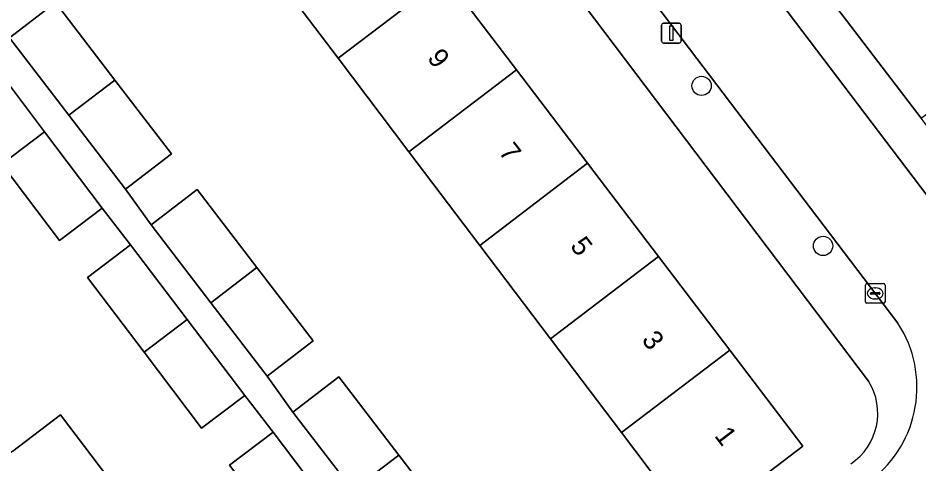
# Model space of a CAD drawing. Extents: x 160030 to 160839, y 385325 to 386450.
# Drawn here: x 160290.28 to 160336.03, y 385796.05 to 385818.69 of the extents above; entities that cross this region are included whole.
import ezdxf

# ---------------------------------------------------------------- set-up
doc = ezdxf.new("R2010")
doc.units = 0
for name, color, linetype in [('IMGEO_Boom', 7, 'Continuous'), ('IMGEO_Erf', 7, 'Continuous'), ('IMGEO_Groenvoorziening', 7, 'Continuous'), ('IMGEO_Kolk', 7, 'Continuous'), ('IMGEO_Lichtmast', 7, 'Continuous'), ('IMGEO_Pand', 7, 'Continuous'), ('IMGEO_Pand_nummerreeks', 7, 'Continuous'), ('IMGEO_Parkeervlak_open', 7, 'Continuous'), ('IMGEO_Rijbaan_lokaal_open', 7, 'Continuous'), ('IMGEO_Voetpad_open', 7, 'Continuous')]:
    doc.layers.add(name, color=color, linetype=linetype)

msp = doc.modelspace()

# ---------------------------------------------------------------- linework, layer by layer
at = {"layer": 'IMGEO_Boom'}
for centre in [(160324.991, 385815.245), (160331.161, 385807.123)]:
    msp.add_circle(centre, 0.489, dxfattribs=at)
at = {"layer": 'IMGEO_Erf'}
for points in [[(160302.585, 385841.09), (160301.695, 385840.441), (160299.39, 385843.472), (160296.787, 385846.896), (160293.838, 385844.652), (160297.555, 385839.767), (160301.163, 385835.026), (160304.771, 385830.284), (160308.379, 385825.543), (160311.987, 385820.801), (160315.595, 385816.06), (160319.203, 385811.318), (160322.811, 385806.577), (160326.419, 385801.836), (160330.134, 385796.954), (160325.136, 385793.154)], [(160333.469, 385800.262), (160302.585, 385841.09)], [(160324.618, 385792.76), (160321.6, 385796.747), (160320.917, 385797.65), (160317.32, 385802.399), (160313.724, 385807.15), (160310.127, 385811.9), (160306.531, 385816.65), (160302.935, 385821.4)], [(160289.842, 385817.685), (160292.178, 385819.479), (160295.203, 385815.538), (160298.072, 385811.801), (160295.736, 385810.007), (160297.034, 385808.185), (160299.37, 385809.979), (160302.41, 385806.018), (160305.264, 385802.301), (160302.928, 385800.507), (160304.227, 385798.684), (160306.563, 385800.478), (160309.618, 385796.499), (160312.457, 385792.8)], [(160290.009, 385796.711), (160292.436, 385798.553), (160296.049, 385793.792), (160293.628, 385791.954), (160297.247, 385787.197), (160300.866, 385782.439), (160303.215, 385784.226), (160307.015, 385779.23), (160310.207, 385781.876), (160306.509, 385786.777), (160309.757, 385789.228), (160309.03, 385790.014), (160306.82, 385788.341), (160303.906, 385792.19), (160301.025, 385795.995), (160303.235, 385797.668), (160301.792, 385799.528), (160299.604, 385797.872), (160296.683, 385801.73), (160293.809, 385805.526), (160295.997, 385807.182), (160294.555, 385809.042), (160292.389, 385807.402), (160289.46, 385811.27)]]:
    msp.add_lwpolyline(points, dxfattribs=at)
msp.add_arc((160330.85, 385798.623), 3.09, 303.7366, 32.046, dxfattribs=at)
at = {"layer": 'IMGEO_Groenvoorziening'}
msp.add_lwpolyline([(160340.379, 385827.87), (160330.818, 385820.592), (160336.136, 385813.601), (160337.195, 385814.406), (160337.554, 385813.934), (160339.814, 385810.964), (160348.315, 385817.419)], close=True, dxfattribs=at)
at = {"layer": 'IMGEO_Kolk'}
for p, q in [((160333.384, 385805.211), (160334.236, 385805.211)), ((160333.309, 385804.285), (160333.309, 385805.137)), ((160333.568, 385804.705), (160333.568, 385804.717)), ((160333.611, 385804.754), (160334.009, 385804.754)), ((160333.797, 385804.991), (160333.822, 385804.991)), ((160334.052, 385804.717), (160334.052, 385804.705)), ((160334.31, 385805.137), (160334.31, 385804.285)), ((160334.006, 385804.668), (160333.608, 385804.668)), ((160333.82, 385804.431), (160333.795, 385804.431)), ((160334.236, 385804.211), (160333.384, 385804.211))]:
    msp.add_line(p, q, dxfattribs=at)
for points in [[(160333.384, 385805.211), (160334.236, 385805.211)], [(160333.309, 385804.285), (160333.309, 385805.137)], [(160334.31, 385805.137), (160334.31, 385804.285)], [(160334.236, 385804.211), (160333.384, 385804.211)]]:
    msp.add_lwpolyline(points, dxfattribs=at)
for centre, radius, start, end in [((160333.386, 385805.135), 0.0765, 91.552, 178.448), ((160333.386, 385805.135), 0.0765, 91.552, 178.448), ((160334.234, 385805.135), 0.0765, 1.552, 88.448), ((160334.234, 385805.135), 0.0765, 1.552, 88.448), ((160333.608, 385804.714), 0.0403, 85.8775, 175.7526), ((160334.013, 385804.716), 0.0386, 1.7309, 96.639), ((160333.386, 385804.287), 0.0765, 181.552, 268.448), ((160333.386, 385804.287), 0.0765, 181.552, 268.448), ((160333.605, 385804.704), 0.0366, 178.938, 274.7102), ((160334.009, 385804.711), 0.043, 264.8664, 352.4533), ((160334.234, 385804.287), 0.0765, 271.552, 358.448), ((160334.234, 385804.287), 0.0765, 271.552, 358.448)]:
    msp.add_arc(centre, radius, start, end, dxfattribs=at)
for centre, major_axis, ratio, start_param, end_param in [((160333.796, 385804.711), (-0.387, 0.002), 0.722429, 4.712389, 7.853982), ((160333.821, 385804.711), (-0.39, 0.002), 0.717154, 1.570796, 4.712389)]:
    msp.add_ellipse(centre, major_axis=major_axis, ratio=ratio, start_param=start_param, end_param=end_param, dxfattribs=at)
at = {"layer": 'IMGEO_Lichtmast'}
for p, q in [((160322.957, 385817.522), (160322.957, 385818.322)), ((160322.957, 385818.322), (160322.957, 385817.522)), ((160323.057, 385818.422), (160323.847, 385818.422)), ((160323.847, 385818.422), (160323.057, 385818.422)), ((160323.947, 385818.322), (160323.947, 385817.522)), ((160323.947, 385817.522), (160323.947, 385818.322)), ((160323.847, 385817.422), (160323.057, 385817.422)), ((160323.057, 385817.422), (160323.847, 385817.422))]:
    msp.add_line(p, q, dxfattribs=at)
msp.add_lwpolyline([(160323.377, 385818.297), (160323.527, 385818.297), (160323.527, 385817.547), (160323.377, 385817.547), (160323.377, 385818.297)], dxfattribs=at)
for centre, start, end in [((160323.057, 385818.322), 90, 180), ((160323.057, 385818.322), 90, 180), ((160323.847, 385818.322), 0, 90), ((160323.847, 385818.322), 360, 90), ((160323.057, 385817.522), 180, 270), ((160323.057, 385817.522), 180, 270), ((160323.847, 385817.522), 270, 0), ((160323.847, 385817.522), 270, 0)]:
    msp.add_arc(centre, 0.1, start, end, dxfattribs=at)
at = {"layer": 'IMGEO_Pand'}
for points in [[(160302.935, 385821.4), (160306.531, 385816.65), (160311.987, 385820.801), (160308.379, 385825.543)], [(160306.531, 385816.65), (160310.127, 385811.9), (160315.595, 385816.06), (160311.987, 385820.801)], [(160295.203, 385815.538), (160292.178, 385819.479), (160289.842, 385817.685), (160292.859, 385813.755)], [(160288.76, 385816.696), (160286.594, 385815.056), (160289.46, 385811.27), (160291.626, 385812.91)], [(160319.203, 385811.318), (160315.595, 385816.06), (160310.127, 385811.9), (160313.724, 385807.15)], [(160292.859, 385813.755), (160295.736, 385810.007), (160298.072, 385811.801), (160295.203, 385815.538)], [(160291.626, 385812.91), (160289.46, 385811.27), (160292.389, 385807.402), (160294.555, 385809.042)], [(160313.724, 385807.15), (160317.32, 385802.399), (160322.811, 385806.577), (160319.203, 385811.318)], [(160302.41, 385806.018), (160299.37, 385809.979), (160297.034, 385808.185), (160300.067, 385804.235)], [(160295.997, 385807.182), (160293.809, 385805.526), (160296.683, 385801.73), (160298.871, 385803.386)], [(160317.32, 385802.399), (160320.917, 385797.65), (160326.419, 385801.836), (160322.811, 385806.577)], [(160300.067, 385804.235), (160302.928, 385800.507), (160305.264, 385802.301), (160302.41, 385806.018)], [(160298.871, 385803.386), (160296.683, 385801.73), (160299.604, 385797.872), (160301.792, 385799.528)], [(160325.136, 385793.154), (160330.134, 385796.954), (160326.419, 385801.836), (160320.917, 385797.65), (160321.6, 385796.747), (160324.618, 385792.76)], [(160309.618, 385796.499), (160306.563, 385800.478), (160304.227, 385798.684), (160307.274, 385794.715)], [(160293.628, 385791.954), (160296.049, 385793.792), (160292.436, 385798.553), (160290.009, 385796.711), (160283.557, 385791.815), (160287.176, 385787.057)], [(160303.235, 385797.668), (160301.025, 385795.995), (160303.906, 385792.19), (160306.116, 385793.863)], [(160307.274, 385794.715), (160310.121, 385791.006), (160312.457, 385792.8), (160309.618, 385796.499)]]:
    msp.add_lwpolyline(points, close=True, dxfattribs=at)
at = {"layer": 'IMGEO_Parkeervlak_open'}
for points in [[(160317.059, 385835.221), (160339.626, 385805.488)], [(160338.999, 385809.839), (160336.498, 385813.126), (160336.136, 385813.601), (160330.818, 385820.592), (160330.354, 385821.202), (160329.027, 385822.942)]]:
    msp.add_lwpolyline(points, dxfattribs=at)
at = {"layer": 'IMGEO_Rijbaan_lokaal_open'}
for points in [[(160308.883, 385837.678), (160322.339, 385819.813), (160334.964, 385803.193)], [(160341.22, 385803.374), (160341.021, 385803.649), (160339.626, 385805.488), (160317.059, 385835.221), (160315.009, 385837.923)]]:
    msp.add_lwpolyline(points, dxfattribs=at)
msp.add_arc((160329.994, 385799.951), 5.934, 307.3741, 33.1156, dxfattribs=at)
at = {"layer": 'IMGEO_Voetpad_open'}
for points in [[(160355.835, 385886.372), (160300.518, 385844.329), (160299.39, 385843.472), (160301.695, 385840.441), (160302.585, 385841.09), (160333.469, 385800.262)], [(160334.964, 385803.193), (160322.339, 385819.813), (160308.883, 385837.678)], [(160288.76, 385816.696), (160291.626, 385812.91), (160294.555, 385809.042), (160295.997, 385807.182), (160298.871, 385803.386), (160301.792, 385799.528), (160303.235, 385797.668), (160306.116, 385793.863), (160309.03, 385790.014), (160309.757, 385789.228), (160313.455, 385784.327), (160314.675, 385785.222), (160311.693, 385789.173), (160310.121, 385791.006), (160307.274, 385794.715), (160304.227, 385798.684), (160302.928, 385800.507), (160300.067, 385804.235), (160297.034, 385808.185), (160295.736, 385810.007), (160292.859, 385813.755), (160289.842, 385817.685)]]:
    msp.add_lwpolyline(points, dxfattribs=at)
for centre, radius, start, end in [((160329.994, 385799.951), 5.934, 307.3741, 33.1156), ((160330.85, 385798.623), 3.09, 303.7366, 32.046)]:
    msp.add_arc(centre, radius, start, end, dxfattribs=at)

# ---------------------------------------------------------------- texts
at = {"layer": 'IMGEO_Pand_nummerreeks'}
for s, p in [('9', (160311.024, 385816.651)), ('7', (160314.654, 385811.881)), ('5', (160318.283, 385807.111)), ('3', (160321.913, 385802.342)), ('1', (160325.611, 385797.481))]:
    msp.add_text(s, height=1, rotation=307.2695, dxfattribs=at).set_placement(p)

doc.saveas('drawing.dxf')
